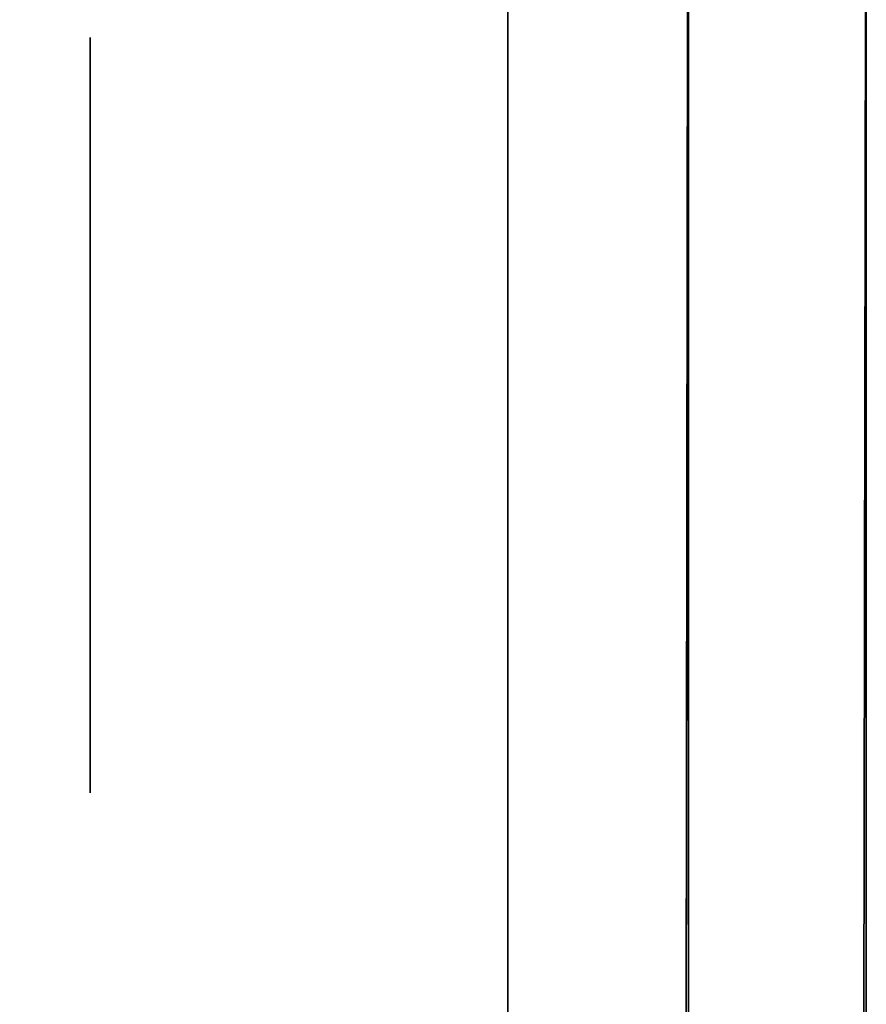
# Model space of a CAD drawing. Extents: x 413.3 to 457.5, y 5047.8 to 5050.
# Tile 428 of 656: x 437.3418 to 437.3718, y 5049.9673 to 5050.0022. Entities that reach past the tile are written whole.
import ezdxf

# ---------------------------------------------------------------- set-up
doc = ezdxf.new("R2010")
doc.units = 0
doc.header["$LTSCALE"] = 150
doc.header["$MEASUREMENT"] = 0
doc.layers.add('3DFACE_BOLT', color=7, linetype='CONTINUOUS')
doc.layers.add('3DFACE_SHAPE', color=7, linetype='CONTINUOUS')

msp = doc.modelspace()

# ---------------------------------------------------------------- linework, layer by layer
at = {"layer": '3DFACE_BOLT', "color": 1}
for points, invisible_edges in [([(437.359139, 5050.001534, -0.065), (437.359139, 5049.994847, -0.076583), (437.344339, 5050.001534, -0.065)], 14), ([(437.344339, 5050.001534, -0.065), (437.359139, 5049.994847, -0.076583), (437.344339, 5049.994847, -0.076583)], 3), ([(437.359139, 5049.994847, -0.053417), (437.359139, 5050.001534, -0.065), (437.344339, 5049.994847, -0.053417)], 14), ([(437.344339, 5049.994847, -0.053417), (437.359139, 5050.001534, -0.065), (437.344339, 5050.001534, -0.065)], 3), ([(437.344339, 5050.001534, -0.065), (437.344339, 5049.994847, -0.076583), (437.344339, 5049.994847, -0.053417)], 2), ([(437.359139, 5050.001534, -0.135), (437.359139, 5049.994847, -0.146583), (437.344339, 5050.001534, -0.135)], 14), ([(437.344339, 5050.001534, -0.135), (437.359139, 5049.994847, -0.146583), (437.344339, 5049.994847, -0.146583)], 3), ([(437.359139, 5049.994847, -0.123417), (437.359139, 5050.001534, -0.135), (437.344339, 5049.994847, -0.123417)], 14), ([(437.344339, 5049.994847, -0.123417), (437.359139, 5050.001534, -0.135), (437.344339, 5050.001534, -0.135)], 3), ([(437.344339, 5050.001534, -0.135), (437.344339, 5049.994847, -0.146583), (437.344339, 5049.994847, -0.123417)], 2), ([(437.359139, 5050.001534, -0.065), (437.359139, 5049.994847, -0.053417), (437.359139, 5049.994847, -0.076583)], 2), ([(437.359139, 5050.001534, -0.135), (437.359139, 5049.994847, -0.123417), (437.359139, 5049.994847, -0.146583)], 2), ([(437.371839, 5050.001534, -0.065), (437.381839, 5049.994847, -0.076583), (437.371839, 5049.994847, -0.076583)], 3), ([(437.381839, 5049.994847, -0.053417), (437.381839, 5050.001534, -0.065), (437.371839, 5049.994847, -0.053417)], 14), ([(437.371839, 5049.994847, -0.053417), (437.381839, 5050.001534, -0.065), (437.371839, 5050.001534, -0.065)], 3), ([(437.371839, 5050.001534, -0.065), (437.371839, 5049.994847, -0.076583), (437.371839, 5049.994847, -0.053417)], 2), ([(437.371839, 5050.001534, -0.135), (437.381839, 5049.994847, -0.146583), (437.371839, 5049.994847, -0.146583)], 3), ([(437.381839, 5049.994847, -0.123417), (437.381839, 5050.001534, -0.135), (437.371839, 5049.994847, -0.123417)], 14), ([(437.371839, 5049.994847, -0.123417), (437.381839, 5050.001534, -0.135), (437.371839, 5050.001534, -0.135)], 3), ([(437.371839, 5050.001534, -0.135), (437.371839, 5049.994847, -0.146583), (437.371839, 5049.994847, -0.123417)], 2), ([(437.371839, 5049.996159, -0.065), (437.371839, 5049.995768, -0.067472), (437.321839, 5049.996159, -0.065)], 14), ([(437.321839, 5049.996159, -0.065), (437.371839, 5049.995768, -0.067472), (437.321839, 5049.995768, -0.067472)], 3), ([(437.371839, 5049.995768, -0.062528), (437.371839, 5049.996159, -0.065), (437.321839, 5049.995768, -0.062528)], 14), ([(437.321839, 5049.995768, -0.062528), (437.371839, 5049.996159, -0.065), (437.321839, 5049.996159, -0.065)], 3), ([(437.371839, 5049.996159, -0.135), (437.371839, 5049.995768, -0.137472), (437.321839, 5049.996159, -0.135)], 14), ([(437.321839, 5049.996159, -0.135), (437.371839, 5049.995768, -0.137472), (437.321839, 5049.995768, -0.137472)], 3), ([(437.371839, 5049.995768, -0.132528), (437.371839, 5049.996159, -0.135), (437.321839, 5049.995768, -0.132528)], 14), ([(437.321839, 5049.995768, -0.132528), (437.371839, 5049.996159, -0.135), (437.321839, 5049.996159, -0.135)], 3), ([(437.371839, 5049.996159, -0.065), (437.371839, 5049.995768, -0.062528), (437.371839, 5049.995768, -0.067472)], 2), ([(437.371839, 5049.996159, -0.135), (437.371839, 5049.995768, -0.132528), (437.371839, 5049.995768, -0.137472)], 2), ([(437.371839, 5049.995768, -0.067472), (437.371839, 5049.994632, -0.069702), (437.321839, 5049.995768, -0.067472)], 14), ([(437.321839, 5049.995768, -0.067472), (437.371839, 5049.994632, -0.069702), (437.321839, 5049.994632, -0.069702)], 3), ([(437.371839, 5049.994632, -0.060298), (437.371839, 5049.995768, -0.062528), (437.321839, 5049.994632, -0.060298)], 14), ([(437.321839, 5049.994632, -0.060298), (437.371839, 5049.995768, -0.062528), (437.321839, 5049.995768, -0.062528)], 3), ([(437.371839, 5049.995768, -0.137472), (437.371839, 5049.994632, -0.139702), (437.321839, 5049.995768, -0.137472)], 14), ([(437.321839, 5049.995768, -0.137472), (437.371839, 5049.994632, -0.139702), (437.321839, 5049.994632, -0.139702)], 3), ([(437.371839, 5049.994632, -0.130298), (437.371839, 5049.995768, -0.132528), (437.321839, 5049.994632, -0.130298)], 14), ([(437.321839, 5049.994632, -0.130298), (437.371839, 5049.995768, -0.132528), (437.321839, 5049.995768, -0.132528)], 3), ([(437.371839, 5049.995768, -0.062528), (437.371839, 5049.994632, -0.060298), (437.371839, 5049.995768, -0.067472)], 14), ([(437.371839, 5049.995768, -0.067472), (437.371839, 5049.994632, -0.060298), (437.371839, 5049.994632, -0.069702)], 3), ([(437.371839, 5049.995768, -0.132528), (437.371839, 5049.994632, -0.130298), (437.371839, 5049.995768, -0.137472)], 14), ([(437.371839, 5049.995768, -0.137472), (437.371839, 5049.994632, -0.130298), (437.371839, 5049.994632, -0.139702)], 3), ([(437.359139, 5049.994847, -0.076583), (437.359139, 5049.981472, -0.076583), (437.344339, 5049.994847, -0.076583)], 14), ([(437.344339, 5049.994847, -0.076583), (437.359139, 5049.981472, -0.076583), (437.344339, 5049.981472, -0.076583)], 3), ([(437.359139, 5049.981472, -0.053417), (437.359139, 5049.994847, -0.053417), (437.344339, 5049.981472, -0.053417)], 14), ([(437.344339, 5049.981472, -0.053417), (437.359139, 5049.994847, -0.053417), (437.344339, 5049.994847, -0.053417)], 3), ([(437.344339, 5049.994847, -0.076583), (437.344339, 5049.981472, -0.076583), (437.344339, 5049.994847, -0.053417)], 14), ([(437.344339, 5049.994847, -0.053417), (437.344339, 5049.981472, -0.076583), (437.344339, 5049.981472, -0.053417)], 3), ([(437.359139, 5049.994847, -0.146583), (437.359139, 5049.981472, -0.146583), (437.344339, 5049.994847, -0.146583)], 14), ([(437.344339, 5049.994847, -0.146583), (437.359139, 5049.981472, -0.146583), (437.344339, 5049.981472, -0.146583)], 3), ([(437.359139, 5049.981472, -0.123417), (437.359139, 5049.994847, -0.123417), (437.344339, 5049.981472, -0.123417)], 14), ([(437.344339, 5049.981472, -0.123417), (437.359139, 5049.994847, -0.123417), (437.344339, 5049.994847, -0.123417)], 3), ([(437.344339, 5049.994847, -0.146583), (437.344339, 5049.981472, -0.146583), (437.344339, 5049.994847, -0.123417)], 14), ([(437.344339, 5049.994847, -0.123417), (437.344339, 5049.981472, -0.146583), (437.344339, 5049.981472, -0.123417)], 3), ([(437.359139, 5049.994847, -0.053417), (437.359139, 5049.981472, -0.053417), (437.359139, 5049.994847, -0.076583)], 14), ([(437.359139, 5049.994847, -0.076583), (437.359139, 5049.981472, -0.053417), (437.359139, 5049.981472, -0.076583)], 3), ([(437.359139, 5049.994847, -0.123417), (437.359139, 5049.981472, -0.123417), (437.359139, 5049.994847, -0.146583)], 14), ([(437.359139, 5049.994847, -0.146583), (437.359139, 5049.981472, -0.123417), (437.359139, 5049.981472, -0.146583)], 3), ([(437.381839, 5049.994847, -0.076583), (437.381839, 5049.981472, -0.076583), (437.371839, 5049.994847, -0.076583)], 14), ([(437.371839, 5049.994847, -0.076583), (437.381839, 5049.981472, -0.076583), (437.371839, 5049.981472, -0.076583)], 3), ([(437.381839, 5049.981472, -0.053417), (437.381839, 5049.994847, -0.053417), (437.371839, 5049.981472, -0.053417)], 14), ([(437.371839, 5049.981472, -0.053417), (437.381839, 5049.994847, -0.053417), (437.371839, 5049.994847, -0.053417)], 3), ([(437.371839, 5049.994847, -0.076583), (437.371839, 5049.981472, -0.076583), (437.371839, 5049.994847, -0.053417)], 14), ([(437.371839, 5049.994847, -0.053417), (437.371839, 5049.981472, -0.076583), (437.371839, 5049.981472, -0.053417)], 3), ([(437.381839, 5049.994847, -0.146583), (437.381839, 5049.981472, -0.146583), (437.371839, 5049.994847, -0.146583)], 14), ([(437.371839, 5049.994847, -0.146583), (437.381839, 5049.981472, -0.146583), (437.371839, 5049.981472, -0.146583)], 3), ([(437.381839, 5049.981472, -0.123417), (437.381839, 5049.994847, -0.123417), (437.371839, 5049.981472, -0.123417)], 14), ([(437.371839, 5049.981472, -0.123417), (437.381839, 5049.994847, -0.123417), (437.371839, 5049.994847, -0.123417)], 3), ([(437.371839, 5049.994847, -0.146583), (437.371839, 5049.981472, -0.146583), (437.371839, 5049.994847, -0.123417)], 14), ([(437.371839, 5049.994847, -0.123417), (437.371839, 5049.981472, -0.146583), (437.371839, 5049.981472, -0.123417)], 3), ([(437.371839, 5049.994632, -0.069702), (437.371839, 5049.992862, -0.071472), (437.321839, 5049.994632, -0.069702)], 14), ([(437.321839, 5049.994632, -0.069702), (437.371839, 5049.992862, -0.071472), (437.321839, 5049.992862, -0.071472)], 3), ([(437.371839, 5049.992862, -0.058528), (437.371839, 5049.994632, -0.060298), (437.321839, 5049.992862, -0.058528)], 14), ([(437.321839, 5049.992862, -0.058528), (437.371839, 5049.994632, -0.060298), (437.321839, 5049.994632, -0.060298)], 3), ([(437.371839, 5049.994632, -0.139702), (437.371839, 5049.992862, -0.141472), (437.321839, 5049.994632, -0.139702)], 14), ([(437.321839, 5049.994632, -0.139702), (437.371839, 5049.992862, -0.141472), (437.321839, 5049.992862, -0.141472)], 3), ([(437.371839, 5049.992862, -0.128528), (437.371839, 5049.994632, -0.130298), (437.321839, 5049.992862, -0.128528)], 14), ([(437.321839, 5049.992862, -0.128528), (437.371839, 5049.994632, -0.130298), (437.321839, 5049.994632, -0.130298)], 3), ([(437.371839, 5049.994632, -0.060298), (437.371839, 5049.992862, -0.058528), (437.371839, 5049.994632, -0.069702)], 14), ([(437.371839, 5049.994632, -0.069702), (437.371839, 5049.992862, -0.058528), (437.371839, 5049.992862, -0.071472)], 3), ([(437.371839, 5049.994632, -0.130298), (437.371839, 5049.992862, -0.128528), (437.371839, 5049.994632, -0.139702)], 14), ([(437.371839, 5049.994632, -0.139702), (437.371839, 5049.992862, -0.128528), (437.371839, 5049.992862, -0.141472)], 3), ([(437.371839, 5049.992862, -0.071472), (437.371839, 5049.990632, -0.072608), (437.321839, 5049.992862, -0.071472)], 14), ([(437.321839, 5049.992862, -0.071472), (437.371839, 5049.990632, -0.072608), (437.321839, 5049.990632, -0.072608)], 3), ([(437.371839, 5049.990632, -0.057392), (437.371839, 5049.992862, -0.058528), (437.321839, 5049.990632, -0.057392)], 14), ([(437.321839, 5049.990632, -0.057392), (437.371839, 5049.992862, -0.058528), (437.321839, 5049.992862, -0.058528)], 3), ([(437.371839, 5049.992862, -0.141472), (437.371839, 5049.990632, -0.142608), (437.321839, 5049.992862, -0.141472)], 14), ([(437.321839, 5049.992862, -0.141472), (437.371839, 5049.990632, -0.142608), (437.321839, 5049.990632, -0.142608)], 3), ([(437.371839, 5049.990632, -0.127392), (437.371839, 5049.992862, -0.128528), (437.321839, 5049.990632, -0.127392)], 14), ([(437.321839, 5049.990632, -0.127392), (437.371839, 5049.992862, -0.128528), (437.321839, 5049.992862, -0.128528)], 3), ([(437.371839, 5049.992862, -0.058528), (437.371839, 5049.990632, -0.057392), (437.371839, 5049.992862, -0.071472)], 14), ([(437.371839, 5049.992862, -0.071472), (437.371839, 5049.990632, -0.057392), (437.371839, 5049.990632, -0.072608)], 3), ([(437.371839, 5049.992862, -0.128528), (437.371839, 5049.990632, -0.127392), (437.371839, 5049.992862, -0.141472)], 14), ([(437.371839, 5049.992862, -0.141472), (437.371839, 5049.990632, -0.127392), (437.371839, 5049.990632, -0.142608)], 3), ([(437.371839, 5049.990632, -0.072608), (437.371839, 5049.988159, -0.073), (437.321839, 5049.990632, -0.072608)], 14), ([(437.321839, 5049.990632, -0.072608), (437.371839, 5049.988159, -0.073), (437.321839, 5049.988159, -0.073)], 3), ([(437.371839, 5049.988159, -0.057), (437.371839, 5049.990632, -0.057392), (437.321839, 5049.988159, -0.057)], 14), ([(437.321839, 5049.988159, -0.057), (437.371839, 5049.990632, -0.057392), (437.321839, 5049.990632, -0.057392)], 3), ([(437.371839, 5049.990632, -0.142608), (437.371839, 5049.988159, -0.143), (437.321839, 5049.990632, -0.142608)], 14), ([(437.321839, 5049.990632, -0.142608), (437.371839, 5049.988159, -0.143), (437.321839, 5049.988159, -0.143)], 3), ([(437.371839, 5049.988159, -0.127), (437.371839, 5049.990632, -0.127392), (437.321839, 5049.988159, -0.127)], 14), ([(437.321839, 5049.988159, -0.127), (437.371839, 5049.990632, -0.127392), (437.321839, 5049.990632, -0.127392)], 3), ([(437.371839, 5049.990632, -0.057392), (437.371839, 5049.988159, -0.057), (437.371839, 5049.990632, -0.072608)], 14), ([(437.371839, 5049.990632, -0.072608), (437.371839, 5049.988159, -0.057), (437.371839, 5049.988159, -0.073)], 3), ([(437.371839, 5049.990632, -0.127392), (437.371839, 5049.988159, -0.127), (437.371839, 5049.990632, -0.142608)], 14), ([(437.371839, 5049.990632, -0.142608), (437.371839, 5049.988159, -0.127), (437.371839, 5049.988159, -0.143)], 3), ([(437.371839, 5049.988159, -0.073), (437.371839, 5049.985687, -0.072608), (437.321839, 5049.988159, -0.073)], 14), ([(437.321839, 5049.988159, -0.073), (437.371839, 5049.985687, -0.072608), (437.321839, 5049.985687, -0.072608)], 3), ([(437.371839, 5049.985687, -0.057392), (437.371839, 5049.988159, -0.057), (437.321839, 5049.985687, -0.057392)], 14), ([(437.321839, 5049.985687, -0.057392), (437.371839, 5049.988159, -0.057), (437.321839, 5049.988159, -0.057)], 3), ([(437.371839, 5049.988159, -0.143), (437.371839, 5049.985687, -0.142608), (437.321839, 5049.988159, -0.143)], 14), ([(437.321839, 5049.988159, -0.143), (437.371839, 5049.985687, -0.142608), (437.321839, 5049.985687, -0.142608)], 3), ([(437.371839, 5049.985687, -0.127392), (437.371839, 5049.988159, -0.127), (437.321839, 5049.985687, -0.127392)], 14), ([(437.321839, 5049.985687, -0.127392), (437.371839, 5049.988159, -0.127), (437.321839, 5049.988159, -0.127)], 3), ([(437.371839, 5049.988159, -0.057), (437.371839, 5049.985687, -0.057392), (437.371839, 5049.988159, -0.073)], 14), ([(437.371839, 5049.988159, -0.073), (437.371839, 5049.985687, -0.057392), (437.371839, 5049.985687, -0.072608)], 3), ([(437.371839, 5049.988159, -0.127), (437.371839, 5049.985687, -0.127392), (437.371839, 5049.988159, -0.143)], 14), ([(437.371839, 5049.988159, -0.143), (437.371839, 5049.985687, -0.127392), (437.371839, 5049.985687, -0.142608)], 3), ([(437.371839, 5049.985687, -0.072608), (437.371839, 5049.983457, -0.071472), (437.321839, 5049.985687, -0.072608)], 14), ([(437.321839, 5049.985687, -0.072608), (437.371839, 5049.983457, -0.071472), (437.321839, 5049.983457, -0.071472)], 3), ([(437.371839, 5049.983457, -0.058528), (437.371839, 5049.985687, -0.057392), (437.321839, 5049.983457, -0.058528)], 14), ([(437.321839, 5049.983457, -0.058528), (437.371839, 5049.985687, -0.057392), (437.321839, 5049.985687, -0.057392)], 3), ([(437.371839, 5049.985687, -0.142608), (437.371839, 5049.983457, -0.141472), (437.321839, 5049.985687, -0.142608)], 14), ([(437.321839, 5049.985687, -0.142608), (437.371839, 5049.983457, -0.141472), (437.321839, 5049.983457, -0.141472)], 3), ([(437.371839, 5049.983457, -0.128528), (437.371839, 5049.985687, -0.127392), (437.321839, 5049.983457, -0.128528)], 14), ([(437.321839, 5049.983457, -0.128528), (437.371839, 5049.985687, -0.127392), (437.321839, 5049.985687, -0.127392)], 3), ([(437.371839, 5049.985687, -0.057392), (437.371839, 5049.983457, -0.058528), (437.371839, 5049.985687, -0.072608)], 14), ([(437.371839, 5049.985687, -0.072608), (437.371839, 5049.983457, -0.058528), (437.371839, 5049.983457, -0.071472)], 3), ([(437.371839, 5049.985687, -0.127392), (437.371839, 5049.983457, -0.128528), (437.371839, 5049.985687, -0.142608)], 14), ([(437.371839, 5049.985687, -0.142608), (437.371839, 5049.983457, -0.128528), (437.371839, 5049.983457, -0.141472)], 3), ([(437.371839, 5049.983457, -0.071472), (437.371839, 5049.981687, -0.069702), (437.321839, 5049.983457, -0.071472)], 14), ([(437.321839, 5049.983457, -0.071472), (437.371839, 5049.981687, -0.069702), (437.321839, 5049.981687, -0.069702)], 3), ([(437.371839, 5049.981687, -0.060298), (437.371839, 5049.983457, -0.058528), (437.321839, 5049.981687, -0.060298)], 14), ([(437.321839, 5049.981687, -0.060298), (437.371839, 5049.983457, -0.058528), (437.321839, 5049.983457, -0.058528)], 3), ([(437.371839, 5049.983457, -0.141472), (437.371839, 5049.981687, -0.139702), (437.321839, 5049.983457, -0.141472)], 14), ([(437.321839, 5049.983457, -0.141472), (437.371839, 5049.981687, -0.139702), (437.321839, 5049.981687, -0.139702)], 3), ([(437.371839, 5049.981687, -0.130298), (437.371839, 5049.983457, -0.128528), (437.321839, 5049.981687, -0.130298)], 14), ([(437.321839, 5049.981687, -0.130298), (437.371839, 5049.983457, -0.128528), (437.321839, 5049.983457, -0.128528)], 3), ([(437.371839, 5049.983457, -0.058528), (437.371839, 5049.981687, -0.060298), (437.371839, 5049.983457, -0.071472)], 14), ([(437.371839, 5049.983457, -0.071472), (437.371839, 5049.981687, -0.060298), (437.371839, 5049.981687, -0.069702)], 3), ([(437.371839, 5049.983457, -0.128528), (437.371839, 5049.981687, -0.130298), (437.371839, 5049.983457, -0.141472)], 14), ([(437.371839, 5049.983457, -0.141472), (437.371839, 5049.981687, -0.130298), (437.371839, 5049.981687, -0.139702)], 3), ([(437.371839, 5049.981687, -0.069702), (437.371839, 5049.980551, -0.067472), (437.321839, 5049.981687, -0.069702)], 14), ([(437.321839, 5049.981687, -0.069702), (437.371839, 5049.980551, -0.067472), (437.321839, 5049.980551, -0.067472)], 3), ([(437.371839, 5049.980551, -0.062528), (437.371839, 5049.981687, -0.060298), (437.321839, 5049.980551, -0.062528)], 14), ([(437.321839, 5049.980551, -0.062528), (437.371839, 5049.981687, -0.060298), (437.321839, 5049.981687, -0.060298)], 3), ([(437.371839, 5049.981687, -0.139702), (437.371839, 5049.980551, -0.137472), (437.321839, 5049.981687, -0.139702)], 14), ([(437.321839, 5049.981687, -0.139702), (437.371839, 5049.980551, -0.137472), (437.321839, 5049.980551, -0.137472)], 3), ([(437.371839, 5049.980551, -0.132528), (437.371839, 5049.981687, -0.130298), (437.321839, 5049.980551, -0.132528)], 14), ([(437.321839, 5049.980551, -0.132528), (437.371839, 5049.981687, -0.130298), (437.321839, 5049.981687, -0.130298)], 3), ([(437.371839, 5049.981687, -0.060298), (437.371839, 5049.980551, -0.062528), (437.371839, 5049.981687, -0.069702)], 14), ([(437.371839, 5049.981687, -0.069702), (437.371839, 5049.980551, -0.062528), (437.371839, 5049.980551, -0.067472)], 3), ([(437.371839, 5049.981687, -0.130298), (437.371839, 5049.980551, -0.132528), (437.371839, 5049.981687, -0.139702)], 14), ([(437.371839, 5049.981687, -0.139702), (437.371839, 5049.980551, -0.132528), (437.371839, 5049.980551, -0.137472)], 3), ([(437.359139, 5049.981472, -0.076583), (437.359139, 5049.974784, -0.065), (437.344339, 5049.981472, -0.076583)], 14), ([(437.344339, 5049.981472, -0.076583), (437.359139, 5049.974784, -0.065), (437.344339, 5049.974784, -0.065)], 3), ([(437.359139, 5049.974784, -0.065), (437.359139, 5049.981472, -0.053417), (437.344339, 5049.974784, -0.065)], 14), ([(437.344339, 5049.974784, -0.065), (437.359139, 5049.981472, -0.053417), (437.344339, 5049.981472, -0.053417)], 3), ([(437.344339, 5049.981472, -0.076583), (437.344339, 5049.974784, -0.065), (437.344339, 5049.981472, -0.053417)], 12), ([(437.359139, 5049.981472, -0.146583), (437.359139, 5049.974784, -0.135), (437.344339, 5049.981472, -0.146583)], 14), ([(437.344339, 5049.981472, -0.146583), (437.359139, 5049.974784, -0.135), (437.344339, 5049.974784, -0.135)], 3), ([(437.359139, 5049.974784, -0.135), (437.359139, 5049.981472, -0.123417), (437.344339, 5049.974784, -0.135)], 14), ([(437.344339, 5049.974784, -0.135), (437.359139, 5049.981472, -0.123417), (437.344339, 5049.981472, -0.123417)], 3), ([(437.344339, 5049.981472, -0.146583), (437.344339, 5049.974784, -0.135), (437.344339, 5049.981472, -0.123417)], 12), ([(437.359139, 5049.981472, -0.053417), (437.359139, 5049.974784, -0.065), (437.359139, 5049.981472, -0.076583)], 12), ([(437.359139, 5049.981472, -0.123417), (437.359139, 5049.974784, -0.135), (437.359139, 5049.981472, -0.146583)], 12), ([(437.381839, 5049.981472, -0.076583), (437.381839, 5049.974784, -0.065), (437.371839, 5049.981472, -0.076583)], 14), ([(437.371839, 5049.981472, -0.076583), (437.381839, 5049.974784, -0.065), (437.371839, 5049.974784, -0.065)], 3), ([(437.381839, 5049.974784, -0.065), (437.381839, 5049.981472, -0.053417), (437.371839, 5049.974784, -0.065)], 14), ([(437.371839, 5049.974784, -0.065), (437.381839, 5049.981472, -0.053417), (437.371839, 5049.981472, -0.053417)], 3), ([(437.371839, 5049.981472, -0.076583), (437.371839, 5049.974784, -0.065), (437.371839, 5049.981472, -0.053417)], 12), ([(437.381839, 5049.981472, -0.146583), (437.381839, 5049.974784, -0.135), (437.371839, 5049.981472, -0.146583)], 14), ([(437.371839, 5049.981472, -0.146583), (437.381839, 5049.974784, -0.135), (437.371839, 5049.974784, -0.135)], 3), ([(437.381839, 5049.974784, -0.135), (437.381839, 5049.981472, -0.123417), (437.371839, 5049.974784, -0.135)], 14), ([(437.371839, 5049.974784, -0.135), (437.381839, 5049.981472, -0.123417), (437.371839, 5049.981472, -0.123417)], 3), ([(437.371839, 5049.981472, -0.146583), (437.371839, 5049.974784, -0.135), (437.371839, 5049.981472, -0.123417)], 12), ([(437.371839, 5049.980551, -0.067472), (437.371839, 5049.980159, -0.065), (437.321839, 5049.980551, -0.067472)], 14), ([(437.321839, 5049.980551, -0.067472), (437.371839, 5049.980159, -0.065), (437.321839, 5049.980159, -0.065)], 3), ([(437.371839, 5049.980159, -0.065), (437.371839, 5049.980551, -0.062528), (437.321839, 5049.980159, -0.065)], 14), ([(437.321839, 5049.980159, -0.065), (437.371839, 5049.980551, -0.062528), (437.321839, 5049.980551, -0.062528)], 3), ([(437.371839, 5049.980551, -0.137472), (437.371839, 5049.980159, -0.135), (437.321839, 5049.980551, -0.137472)], 14), ([(437.321839, 5049.980551, -0.137472), (437.371839, 5049.980159, -0.135), (437.321839, 5049.980159, -0.135)], 3), ([(437.371839, 5049.980159, -0.135), (437.371839, 5049.980551, -0.132528), (437.321839, 5049.980159, -0.135)], 14), ([(437.321839, 5049.980159, -0.135), (437.371839, 5049.980551, -0.132528), (437.321839, 5049.980551, -0.132528)], 3), ([(437.371839, 5049.980551, -0.062528), (437.371839, 5049.980159, -0.065), (437.371839, 5049.980551, -0.067472)], 12), ([(437.371839, 5049.980551, -0.132528), (437.371839, 5049.980159, -0.135), (437.371839, 5049.980551, -0.137472)], 12)]:
    msp.add_3dface(points, dxfattribs=dict(at, invisible_edges=invisible_edges))
at = {"layer": '3DFACE_SHAPE', "color": 13}
for points, invisible_edges in [([(437.359139, 5049.988159, -0.17), (437.359139, 5049.99417, -0.14101), (437.359139, 5050.030159, -0.17)], 15), ([(437.359139, 5049.99417, -0.14101), (437.359139, 5049.996659, -0.135), (437.359139, 5050.030159, -0.17)], 14), ([(437.359139, 5050.030159, -0.17), (437.359139, 5049.996659, -0.135), (437.359139, 5049.99417, -0.12899)], 13), ([(437.359139, 5049.99417, -0.12899), (437.359139, 5049.996659, -0.065), (437.359139, 5050.030159, -0.17)], 15), ([(437.359139, 5049.996659, -0.065), (437.359139, 5050.030159, -0.03), (437.359139, 5050.030159, -0.17)], 13), ([(437.359139, 5049.996659, -0.065), (437.359139, 5049.99417, -0.05899), (437.359139, 5050.030159, -0.03)], 14), ([(437.359139, 5049.99417, -0.05899), (437.359139, 5049.988159, -0.0565), (437.359139, 5050.030159, -0.03)], 14), ([(437.359139, 5050.030159, -0.03), (437.359139, 5049.988159, -0.0565), (437.359139, 5049.982149, -0.05899)], 13), ([(437.359139, 5050.030159, -0.03), (437.359139, 5049.982149, -0.05899), (437.359139, 5049.934559, -0.03)], 3), ([(437.365539, 5049.928159, -0.17), (437.359139, 5049.988159, -0.17), (437.365539, 5050.030159, -0.17)], 3), ([(437.359139, 5049.988159, -0.17), (437.359139, 5050.030159, -0.17), (437.365539, 5050.030159, -0.17)], 12), ([(437.359139, 5050.030159, -0.03), (437.359139, 5049.934559, -0.03), (437.365539, 5050.030159, -0.03)], 2), ([(437.365539, 5050.030159, -0.03), (437.359139, 5049.934559, -0.03), (437.365539, 5049.928159, -0.03)], 3), ([(437.365539, 5049.996659, -0.135), (437.365539, 5049.99417, -0.14101), (437.365539, 5050.030159, -0.135)], 14), ([(437.365539, 5049.99417, -0.14101), (437.365539, 5049.988159, -0.1435), (437.365539, 5050.030159, -0.135)], 14), ([(437.365539, 5050.030159, -0.135), (437.365539, 5049.988159, -0.1435), (437.365539, 5050.030159, -0.17)], 15), ([(437.365539, 5049.988159, -0.1435), (437.365539, 5049.982149, -0.14101), (437.365539, 5050.030159, -0.17)], 14), ([(437.365539, 5050.030159, -0.17), (437.365539, 5049.982149, -0.14101), (437.365539, 5049.928159, -0.17)], 3), ([(437.365539, 5049.928159, -0.03), (437.365539, 5049.99417, -0.05899), (437.365539, 5050.030159, -0.03)], 3), ([(437.365539, 5049.99417, -0.05899), (437.365539, 5050.030159, -0.065), (437.365539, 5050.030159, -0.03)], 13), ([(437.365539, 5049.99417, -0.05899), (437.365539, 5049.996659, -0.065), (437.365539, 5050.030159, -0.065)], 14), ([(437.365539, 5049.996659, -0.135), (437.365539, 5050.030159, -0.135), (437.365539, 5049.99417, -0.07101)], 15), ([(437.365539, 5049.99417, -0.07101), (437.365539, 5050.030159, -0.135), (437.365539, 5049.996659, -0.065)], 3), ([(437.365539, 5050.030159, -0.135), (437.365539, 5050.030159, -0.065), (437.365539, 5049.996659, -0.065)], 14), ([(437.365539, 5050.025014, -0.1905), (437.26869, 5050.025153, -0.1905), (437.26554, 5047.825153, -0.1905)], 12), ([(437.26869, 5050.025153, -0.0095), (437.362442, 5047.861866, -0.0095), (437.26554, 5047.825153, -0.0095)], 3), ([(437.468689, 5050.024866), (437.26869, 5050.025153), (437.26554, 5047.825153)], 12), ([(437.26554, 5047.825153, -0.2), (437.26869, 5050.025153, -0.2), (437.465539, 5047.824866, -0.2)], 2), ([(437.365539, 5050.025014, -0.0095), (437.365487, 5049.988164, -0.0095), (437.26869, 5050.025153, -0.0095)], 2), ([(437.365487, 5049.988164, -0.0095), (437.365306, 5049.861864, -0.0095), (437.26869, 5050.025153, -0.0095)], 14), ([(437.26869, 5050.025153, -0.0095), (437.365306, 5049.861864, -0.0095), (437.362623, 5047.988166, -0.0095)], 13), ([(437.362623, 5047.988166, -0.0095), (437.362442, 5047.861866, -0.0095), (437.26869, 5050.025153, -0.0095)], 14), ([(437.26869, 5050.025153, -0.2), (437.468689, 5050.024866, -0.2), (437.465539, 5047.824866, -0.2)], 12), ([(437.362389, 5047.825014, -0.1905), (437.365539, 5050.025014, -0.1905), (437.26554, 5047.825153, -0.1905)], 2), ([(437.465539, 5047.824866), (437.468689, 5050.024866), (437.26554, 5047.825153)], 2), ([(437.362623, 5047.988166, -0.1435), (437.365539, 5050.025014, -0.1905), (437.362389, 5047.825014, -0.1905)], 13), ([(437.365306, 5049.861864, -0.1435), (437.365539, 5050.025014, -0.1905), (437.362623, 5047.988166, -0.1435)], 15), ([(437.365306, 5049.861864, -0.1435), (437.365487, 5049.988164, -0.1435), (437.365539, 5050.025014, -0.1905)], 15), ([(437.365487, 5049.988164, -0.1435), (437.365495, 5049.994174, -0.14101), (437.365539, 5050.025014, -0.1905)], 14), ([(437.365539, 5050.025014, -0.0095), (437.365495, 5049.994174, -0.05899), (437.365487, 5049.988164, -0.0095)], 3), ([(437.365539, 5050.025014, -0.1905), (437.365495, 5049.994174, -0.14101), (437.365499, 5049.996664, -0.135)], 13), ([(437.365499, 5049.996664, -0.065), (437.365539, 5050.025014, -0.1905), (437.365495, 5049.994174, -0.12899)], 15), ([(437.365495, 5049.994174, -0.12899), (437.365539, 5050.025014, -0.1905), (437.365499, 5049.996664, -0.135)], 3), ([(437.365499, 5049.996664, -0.065), (437.365495, 5049.994174, -0.05899), (437.365539, 5050.025014, -0.0095)], 14), ([(437.365539, 5050.025014, -0.1905), (437.365499, 5049.996664, -0.065), (437.365539, 5050.025014, -0.0095)], 3), ([(437.371839, 5050.025005, -0.0095), (437.368689, 5047.825005, -0.0095), (437.368923, 5047.988157, -0.0565)], 14), ([(437.371606, 5049.861855, -0.1435), (437.368689, 5047.825005, -0.1905), (437.371839, 5050.025005, -0.1905)], 13), ([(437.368689, 5047.825005, -0.0095), (437.371839, 5050.025005, -0.0095), (437.465539, 5047.824866, -0.0095)], 2), ([(437.468689, 5050.024866, -0.1905), (437.371839, 5050.025005, -0.1905), (437.368689, 5047.825005, -0.1905)], 12), ([(437.465539, 5047.824866, -0.1905), (437.468689, 5050.024866, -0.1905), (437.368689, 5047.825005, -0.1905)], 2), ([(437.371606, 5049.861855, -0.0565), (437.371839, 5050.025005, -0.0095), (437.368923, 5047.988157, -0.0565)], 15), ([(437.371787, 5049.988155, -0.0565), (437.371839, 5050.025005, -0.0095), (437.371606, 5049.861855, -0.0565)], 15), ([(437.371839, 5050.025005, -0.1905), (437.371787, 5049.988155, -0.1435), (437.371606, 5049.861855, -0.1435)], 15), ([(437.371787, 5049.988155, -0.0565), (437.371795, 5049.994165, -0.05899), (437.371839, 5050.025005, -0.0095)], 14), ([(437.371795, 5049.994165, -0.14101), (437.371787, 5049.988155, -0.1435), (437.371839, 5050.025005, -0.1905)], 14), ([(437.371795, 5049.994165, -0.05899), (437.371799, 5049.996655, -0.065), (437.371839, 5050.025005, -0.0095)], 14), ([(437.371839, 5050.025005, -0.0095), (437.371799, 5049.996655, -0.065), (437.371795, 5049.994165, -0.07101)], 13), ([(437.371795, 5049.994165, -0.07101), (437.371799, 5049.996655, -0.135), (437.371839, 5050.025005, -0.0095)], 15), ([(437.371799, 5049.996655, -0.135), (437.371795, 5049.994165, -0.14101), (437.371839, 5050.025005, -0.1905)], 14), ([(437.371799, 5049.996655, -0.135), (437.371839, 5050.025005, -0.1905), (437.371839, 5050.025005, -0.0095)], 13), ([(437.371839, 5050.025005, -0.0095), (437.468689, 5050.024866, -0.0095), (437.465539, 5047.824866, -0.0095)], 12), ([(437.365539, 5049.834509, -2.5), (437.365539, 5050.015509, -2.5), (437.371839, 5049.834509, -2.5)], 14), ([(437.365539, 5050.015509, -2.5), (437.371839, 5050.015509, -2.5), (437.371839, 5049.834509, -2.5)], 13), ([(437.365539, 5050.015509, -0.2), (437.365539, 5049.834509, -0.2), (437.371839, 5050.015509, -0.2)], 14), ([(437.365539, 5049.834509, -0.2), (437.371839, 5049.834509, -0.2), (437.371839, 5050.015509, -0.2)], 13), ([(437.365539, 5049.834509, -2.5), (437.365539, 5049.834509, -0.2), (437.365539, 5050.015509, -2.5)], 2), ([(437.365539, 5049.834509, -0.2), (437.365539, 5050.015509, -0.2), (437.365539, 5050.015509, -2.5)], 12), ([(437.371839, 5050.015509, -2.5), (437.371839, 5050.015509, -0.2), (437.371839, 5049.834509, -2.5)], 2), ([(437.371839, 5050.015509, -0.2), (437.371839, 5049.834509, -0.2), (437.371839, 5049.834509, -2.5)], 12), ([(437.359139, 5049.99417, -0.07101), (437.359139, 5049.996659, -0.065), (437.359139, 5049.99417, -0.12899)], 14), ([(437.359139, 5049.99417, -0.07101), (437.365539, 5049.99417, -0.07101), (437.359139, 5049.996659, -0.065)], 3), ([(437.365539, 5049.99417, -0.07101), (437.365539, 5049.996659, -0.065), (437.359139, 5049.996659, -0.065)], 14), ([(437.359139, 5049.996659, -0.065), (437.365539, 5049.996659, -0.065), (437.359139, 5049.99417, -0.05899)], 3), ([(437.365539, 5049.996659, -0.065), (437.365539, 5049.99417, -0.05899), (437.359139, 5049.99417, -0.05899)], 14), ([(437.359139, 5049.99417, -0.14101), (437.365539, 5049.99417, -0.14101), (437.359139, 5049.996659, -0.135)], 3), ([(437.365539, 5049.99417, -0.14101), (437.365539, 5049.996659, -0.135), (437.359139, 5049.996659, -0.135)], 14), ([(437.359139, 5049.996659, -0.135), (437.365539, 5049.996659, -0.135), (437.359139, 5049.99417, -0.12899)], 3), ([(437.365539, 5049.996659, -0.135), (437.365539, 5049.99417, -0.12899), (437.359139, 5049.99417, -0.12899)], 14), ([(437.365495, 5049.994174, -0.05899), (437.365499, 5049.996664, -0.065), (437.371799, 5049.996655, -0.065)], 14), ([(437.365499, 5049.996664, -0.065), (437.365495, 5049.994174, -0.07101), (437.371795, 5049.994165, -0.07101)], 14), ([(437.365495, 5049.994174, -0.12899), (437.365499, 5049.996664, -0.135), (437.371799, 5049.996655, -0.135)], 14), ([(437.365499, 5049.996664, -0.135), (437.365495, 5049.994174, -0.14101), (437.371795, 5049.994165, -0.14101)], 14), ([(437.365495, 5049.994174, -0.07101), (437.365499, 5049.996664, -0.065), (437.365495, 5049.994174, -0.12899)], 14), ([(437.371795, 5049.994165, -0.05899), (437.365495, 5049.994174, -0.05899), (437.371799, 5049.996655, -0.065)], 3), ([(437.371795, 5049.994165, -0.12899), (437.365495, 5049.994174, -0.12899), (437.371799, 5049.996655, -0.135)], 3), ([(437.371799, 5049.996655, -0.065), (437.365499, 5049.996664, -0.065), (437.371795, 5049.994165, -0.07101)], 3), ([(437.371799, 5049.996655, -0.135), (437.365499, 5049.996664, -0.135), (437.371795, 5049.994165, -0.14101)], 3), ([(437.365539, 5049.99417, -0.12899), (437.365539, 5049.996659, -0.135), (437.365539, 5049.99417, -0.07101)], 14), ([(437.371795, 5049.994165, -0.12899), (437.371799, 5049.996655, -0.135), (437.371795, 5049.994165, -0.07101)], 14), ([(437.359139, 5049.988159, -0.1435), (437.359139, 5049.99417, -0.14101), (437.359139, 5049.988159, -0.17)], 14), ([(437.359139, 5049.99417, -0.12899), (437.359139, 5049.988159, -0.1265), (437.359139, 5049.99417, -0.07101)], 14), ([(437.359139, 5049.988159, -0.1265), (437.359139, 5049.988159, -0.0735), (437.359139, 5049.99417, -0.07101)], 13), ([(437.359139, 5049.99417, -0.05899), (437.365539, 5049.99417, -0.05899), (437.359139, 5049.988159, -0.0565)], 3), ([(437.365539, 5049.99417, -0.05899), (437.365539, 5049.988159, -0.0565), (437.359139, 5049.988159, -0.0565)], 14), ([(437.359139, 5049.988159, -0.0735), (437.365539, 5049.988159, -0.0735), (437.359139, 5049.99417, -0.07101)], 3), ([(437.365539, 5049.988159, -0.0735), (437.365539, 5049.99417, -0.07101), (437.359139, 5049.99417, -0.07101)], 14), ([(437.359139, 5049.99417, -0.12899), (437.365539, 5049.99417, -0.12899), (437.359139, 5049.988159, -0.1265)], 3), ([(437.365539, 5049.99417, -0.12899), (437.365539, 5049.988159, -0.1265), (437.359139, 5049.988159, -0.1265)], 14), ([(437.359139, 5049.988159, -0.1435), (437.365539, 5049.988159, -0.1435), (437.359139, 5049.99417, -0.14101)], 3), ([(437.365539, 5049.988159, -0.1435), (437.365539, 5049.99417, -0.14101), (437.359139, 5049.99417, -0.14101)], 14), ([(437.365487, 5049.988164, -0.0565), (437.365495, 5049.994174, -0.05899), (437.371795, 5049.994165, -0.05899)], 14), ([(437.365495, 5049.994174, -0.07101), (437.365487, 5049.988164, -0.0735), (437.371787, 5049.988155, -0.0735)], 14), ([(437.365487, 5049.988164, -0.1265), (437.365495, 5049.994174, -0.12899), (437.371795, 5049.994165, -0.12899)], 14), ([(437.365495, 5049.994174, -0.14101), (437.365487, 5049.988164, -0.1435), (437.371787, 5049.988155, -0.1435)], 14), ([(437.365495, 5049.994174, -0.05899), (437.365487, 5049.988164, -0.0565), (437.365487, 5049.988164, -0.0095)], 14), ([(437.365495, 5049.994174, -0.12899), (437.365487, 5049.988164, -0.1265), (437.365495, 5049.994174, -0.07101)], 14), ([(437.365487, 5049.988164, -0.1265), (437.365487, 5049.988164, -0.0735), (437.365495, 5049.994174, -0.07101)], 13), ([(437.371787, 5049.988155, -0.0565), (437.365487, 5049.988164, -0.0565), (437.371795, 5049.994165, -0.05899)], 3), ([(437.371787, 5049.988155, -0.1265), (437.365487, 5049.988164, -0.1265), (437.371795, 5049.994165, -0.12899)], 3), ([(437.371795, 5049.994165, -0.07101), (437.365495, 5049.994174, -0.07101), (437.371787, 5049.988155, -0.0735)], 3), ([(437.371795, 5049.994165, -0.14101), (437.365495, 5049.994174, -0.14101), (437.371787, 5049.988155, -0.1435)], 3), ([(437.365539, 5049.988159, -0.0565), (437.365539, 5049.99417, -0.05899), (437.365539, 5049.928159, -0.03)], 14), ([(437.365539, 5049.99417, -0.07101), (437.365539, 5049.988159, -0.0735), (437.365539, 5049.99417, -0.12899)], 14), ([(437.365539, 5049.988159, -0.0735), (437.365539, 5049.988159, -0.1265), (437.365539, 5049.99417, -0.12899)], 13), ([(437.371787, 5049.988155, -0.1265), (437.371795, 5049.994165, -0.12899), (437.371787, 5049.988155, -0.0735)], 14), ([(437.371787, 5049.988155, -0.0735), (437.371795, 5049.994165, -0.12899), (437.371795, 5049.994165, -0.07101)], 3), ([(437.359139, 5049.988159, -0.1265), (437.359139, 5049.982149, -0.12899), (437.359139, 5049.988159, -0.0735)], 14), ([(437.359139, 5049.988159, -0.0735), (437.359139, 5049.982149, -0.12899), (437.359139, 5049.982149, -0.07101)], 15), ([(437.359139, 5049.982149, -0.14101), (437.359139, 5049.988159, -0.17), (437.359139, 5049.934559, -0.17)], 13), ([(437.359139, 5049.982149, -0.14101), (437.359139, 5049.988159, -0.1435), (437.359139, 5049.988159, -0.17)], 14), ([(437.359139, 5049.988159, -0.0565), (437.365539, 5049.988159, -0.0565), (437.359139, 5049.982149, -0.05899)], 3), ([(437.365539, 5049.988159, -0.0565), (437.365539, 5049.982149, -0.05899), (437.359139, 5049.982149, -0.05899)], 14), ([(437.359139, 5049.982149, -0.07101), (437.365539, 5049.982149, -0.07101), (437.359139, 5049.988159, -0.0735)], 3), ([(437.365539, 5049.982149, -0.07101), (437.365539, 5049.988159, -0.0735), (437.359139, 5049.988159, -0.0735)], 14), ([(437.359139, 5049.988159, -0.1265), (437.365539, 5049.988159, -0.1265), (437.359139, 5049.982149, -0.12899)], 3), ([(437.365539, 5049.988159, -0.1265), (437.365539, 5049.982149, -0.12899), (437.359139, 5049.982149, -0.12899)], 14), ([(437.359139, 5049.982149, -0.14101), (437.365539, 5049.982149, -0.14101), (437.359139, 5049.988159, -0.1435)], 3), ([(437.365539, 5049.982149, -0.14101), (437.365539, 5049.988159, -0.1435), (437.359139, 5049.988159, -0.1435)], 14), ([(437.359139, 5049.934559, -0.17), (437.359139, 5049.988159, -0.17), (437.365539, 5049.928159, -0.17)], 14), ([(437.365306, 5049.861864, -0.1435), (437.365314, 5049.867874, -0.14101), (437.365487, 5049.988164, -0.1435)], 14), ([(437.365314, 5049.867874, -0.07101), (437.365487, 5049.988164, -0.1265), (437.365306, 5049.861864, -0.0735)], 3), ([(437.365487, 5049.988164, -0.1265), (437.365478, 5049.982154, -0.12899), (437.365306, 5049.861864, -0.0735)], 14), ([(437.365478, 5049.982154, -0.05899), (437.365306, 5049.861864, -0.0095), (437.365487, 5049.988164, -0.0565)], 3), ([(437.365306, 5049.861864, -0.0095), (437.365487, 5049.988164, -0.0095), (437.365487, 5049.988164, -0.0565)], 14), ([(437.365314, 5049.867874, -0.14101), (437.365478, 5049.982154, -0.14101), (437.365487, 5049.988164, -0.1435)], 13), ([(437.365478, 5049.982154, -0.07101), (437.365487, 5049.988164, -0.0735), (437.365314, 5049.867874, -0.07101)], 14), ([(437.365487, 5049.988164, -0.0735), (437.365487, 5049.988164, -0.1265), (437.365314, 5049.867874, -0.07101)], 15), ([(437.365487, 5049.988164, -0.0735), (437.365478, 5049.982154, -0.07101), (437.371778, 5049.982145, -0.07101)], 14), ([(437.365478, 5049.982154, -0.05899), (437.365487, 5049.988164, -0.0565), (437.371787, 5049.988155, -0.0565)], 14), ([(437.365478, 5049.982154, -0.12899), (437.365487, 5049.988164, -0.1265), (437.371787, 5049.988155, -0.1265)], 14), ([(437.365487, 5049.988164, -0.1435), (437.365478, 5049.982154, -0.14101), (437.371778, 5049.982145, -0.14101)], 14), ([(437.371778, 5049.982145, -0.05899), (437.365478, 5049.982154, -0.05899), (437.371787, 5049.988155, -0.0565)], 3), ([(437.371778, 5049.982145, -0.12899), (437.365478, 5049.982154, -0.12899), (437.371787, 5049.988155, -0.1265)], 3), ([(437.371787, 5049.988155, -0.0735), (437.365487, 5049.988164, -0.0735), (437.371778, 5049.982145, -0.07101)], 3), ([(437.371787, 5049.988155, -0.1435), (437.365487, 5049.988164, -0.1435), (437.371778, 5049.982145, -0.14101)], 3), ([(437.365539, 5049.988159, -0.0735), (437.365539, 5049.982149, -0.07101), (437.365539, 5049.988159, -0.1265)], 14), ([(437.365539, 5049.982149, -0.07101), (437.365539, 5049.979659, -0.065), (437.365539, 5049.988159, -0.1265)], 14), ([(437.365539, 5049.988159, -0.1265), (437.365539, 5049.979659, -0.065), (437.365539, 5049.982149, -0.12899)], 3), ([(437.365539, 5049.988159, -0.0565), (437.365539, 5049.928159, -0.065), (437.365539, 5049.982149, -0.05899)], 3), ([(437.365539, 5049.928159, -0.065), (437.365539, 5049.988159, -0.0565), (437.365539, 5049.928159, -0.03)], 3), ([(437.371614, 5049.867865, -0.05899), (437.371787, 5049.988155, -0.0565), (437.371606, 5049.861855, -0.0565)], 3), ([(437.371787, 5049.988155, -0.1435), (437.371778, 5049.982145, -0.14101), (437.371606, 5049.861855, -0.1435)], 14), ([(437.371614, 5049.867865, -0.12899), (437.371787, 5049.988155, -0.0735), (437.371606, 5049.861855, -0.1265)], 3), ([(437.371787, 5049.988155, -0.0735), (437.371778, 5049.982145, -0.07101), (437.371606, 5049.861855, -0.1265)], 14), ([(437.371778, 5049.982145, -0.05899), (437.371787, 5049.988155, -0.0565), (437.371614, 5049.867865, -0.05899)], 14), ([(437.371778, 5049.982145, -0.12899), (437.371787, 5049.988155, -0.1265), (437.371614, 5049.867865, -0.12899)], 14), ([(437.371614, 5049.867865, -0.12899), (437.371787, 5049.988155, -0.1265), (437.371787, 5049.988155, -0.0735)], 15), ([(437.359139, 5049.982149, -0.05899), (437.359139, 5049.979659, -0.065), (437.359139, 5049.934559, -0.03)], 14), ([(437.359139, 5049.934559, -0.03), (437.359139, 5049.979659, -0.065), (437.359139, 5049.982149, -0.07101)], 13), ([(437.359139, 5049.982149, -0.12899), (437.359139, 5049.979659, -0.135), (437.359139, 5049.982149, -0.07101)], 14), ([(437.359139, 5049.982149, -0.07101), (437.359139, 5049.979659, -0.135), (437.359139, 5049.934559, -0.03)], 15), ([(437.359139, 5049.979659, -0.135), (437.359139, 5049.982149, -0.14101), (437.359139, 5049.934559, -0.03)], 14), ([(437.359139, 5049.934559, -0.03), (437.359139, 5049.982149, -0.14101), (437.359139, 5049.934559, -0.17)], 3), ([(437.359139, 5049.982149, -0.05899), (437.365539, 5049.982149, -0.05899), (437.359139, 5049.979659, -0.065)], 3), ([(437.365539, 5049.982149, -0.05899), (437.365539, 5049.979659, -0.065), (437.359139, 5049.979659, -0.065)], 14), ([(437.359139, 5049.979659, -0.065), (437.365539, 5049.979659, -0.065), (437.359139, 5049.982149, -0.07101)], 3), ([(437.365539, 5049.979659, -0.065), (437.365539, 5049.982149, -0.07101), (437.359139, 5049.982149, -0.07101)], 14), ([(437.359139, 5049.982149, -0.12899), (437.365539, 5049.982149, -0.12899), (437.359139, 5049.979659, -0.135)], 3), ([(437.365539, 5049.982149, -0.12899), (437.365539, 5049.979659, -0.135), (437.359139, 5049.979659, -0.135)], 14), ([(437.359139, 5049.979659, -0.135), (437.365539, 5049.979659, -0.135), (437.359139, 5049.982149, -0.14101)], 3), ([(437.365539, 5049.979659, -0.135), (437.365539, 5049.982149, -0.14101), (437.359139, 5049.982149, -0.14101)], 14), ([(437.365306, 5049.861864, -0.0735), (437.365478, 5049.982154, -0.12899), (437.365306, 5049.861864, -0.1265)], 15), ([(437.365478, 5049.982154, -0.12899), (437.365314, 5049.867874, -0.12899), (437.365306, 5049.861864, -0.1265)], 15), ([(437.365314, 5049.867874, -0.05899), (437.365306, 5049.861864, -0.0565), (437.365478, 5049.982154, -0.05899)], 14), ([(437.365306, 5049.861864, -0.0565), (437.365306, 5049.861864, -0.0095), (437.365478, 5049.982154, -0.05899)], 15), ([(437.365478, 5049.982154, -0.12899), (437.365475, 5049.979664, -0.135), (437.365314, 5049.867874, -0.12899)], 14), ([(437.365318, 5049.870364, -0.135), (437.365478, 5049.982154, -0.14101), (437.365314, 5049.867874, -0.14101)], 3), ([(437.365314, 5049.867874, -0.07101), (437.365318, 5049.870364, -0.065), (437.365478, 5049.982154, -0.07101)], 14), ([(437.365478, 5049.982154, -0.05899), (437.365475, 5049.979664, -0.065), (437.365314, 5049.867874, -0.05899)], 14), ([(437.365475, 5049.979664, -0.135), (437.365478, 5049.982154, -0.14101), (437.365318, 5049.870364, -0.135)], 14), ([(437.365318, 5049.870364, -0.065), (437.365475, 5049.979664, -0.065), (437.365478, 5049.982154, -0.07101)], 13), ([(437.365478, 5049.982154, -0.07101), (437.365475, 5049.979664, -0.065), (437.371775, 5049.979655, -0.065)], 14), ([(437.365475, 5049.979664, -0.065), (437.365478, 5049.982154, -0.05899), (437.371778, 5049.982145, -0.05899)], 14), ([(437.365475, 5049.979664, -0.135), (437.365478, 5049.982154, -0.12899), (437.371778, 5049.982145, -0.12899)], 14), ([(437.365478, 5049.982154, -0.14101), (437.365475, 5049.979664, -0.135), (437.371775, 5049.979655, -0.135)], 14), ([(437.371775, 5049.979655, -0.065), (437.365475, 5049.979664, -0.065), (437.371778, 5049.982145, -0.05899)], 3), ([(437.371775, 5049.979655, -0.135), (437.365475, 5049.979664, -0.135), (437.371778, 5049.982145, -0.12899)], 3), ([(437.371778, 5049.982145, -0.07101), (437.365478, 5049.982154, -0.07101), (437.371775, 5049.979655, -0.065)], 3), ([(437.371778, 5049.982145, -0.14101), (437.365478, 5049.982154, -0.14101), (437.371775, 5049.979655, -0.135)], 3), ([(437.365539, 5049.982149, -0.14101), (437.365539, 5049.928159, -0.135), (437.365539, 5049.928159, -0.17)], 13), ([(437.365539, 5049.982149, -0.14101), (437.365539, 5049.979659, -0.135), (437.365539, 5049.928159, -0.135)], 14), ([(437.365539, 5049.979659, -0.135), (437.365539, 5049.982149, -0.12899), (437.365539, 5049.928159, -0.135)], 14), ([(437.365539, 5049.979659, -0.065), (437.365539, 5049.928159, -0.135), (437.365539, 5049.982149, -0.12899)], 15), ([(437.365539, 5049.982149, -0.05899), (437.365539, 5049.928159, -0.065), (437.365539, 5049.979659, -0.065)], 3), ([(437.371606, 5049.861855, -0.1435), (437.371778, 5049.982145, -0.14101), (437.371614, 5049.867865, -0.14101)], 3), ([(437.371606, 5049.861855, -0.1265), (437.371778, 5049.982145, -0.07101), (437.371606, 5049.861855, -0.0735)], 15), ([(437.371778, 5049.982145, -0.07101), (437.371614, 5049.867865, -0.07101), (437.371606, 5049.861855, -0.0735)], 13), ([(437.371778, 5049.982145, -0.14101), (437.371775, 5049.979655, -0.135), (437.371614, 5049.867865, -0.14101)], 14), ([(437.371618, 5049.870355, -0.135), (437.371778, 5049.982145, -0.12899), (437.371614, 5049.867865, -0.12899)], 3), ([(437.371778, 5049.982145, -0.07101), (437.371775, 5049.979655, -0.065), (437.371614, 5049.867865, -0.07101)], 14), ([(437.371618, 5049.870355, -0.065), (437.371778, 5049.982145, -0.05899), (437.371614, 5049.867865, -0.05899)], 3), ([(437.371775, 5049.979655, -0.135), (437.371778, 5049.982145, -0.12899), (437.371618, 5049.870355, -0.135)], 14), ([(437.371775, 5049.979655, -0.065), (437.371778, 5049.982145, -0.05899), (437.371618, 5049.870355, -0.065)], 14), ([(437.365314, 5049.867874, -0.12899), (437.365475, 5049.979664, -0.135), (437.365318, 5049.870364, -0.135)], 3), ([(437.365475, 5049.979664, -0.065), (437.365318, 5049.870364, -0.065), (437.365314, 5049.867874, -0.05899)], 13), ([(437.365539, 5049.928159, -0.065), (437.365539, 5049.928159, -0.135), (437.365539, 5049.979659, -0.065)], 14), ([(437.371614, 5049.867865, -0.14101), (437.371775, 5049.979655, -0.135), (437.371618, 5049.870355, -0.135)], 3), ([(437.371614, 5049.867865, -0.07101), (437.371775, 5049.979655, -0.065), (437.371618, 5049.870355, -0.065)], 3)]:
    msp.add_3dface(points, dxfattribs=dict(at, invisible_edges=invisible_edges))

doc.saveas('drawing.dxf')
